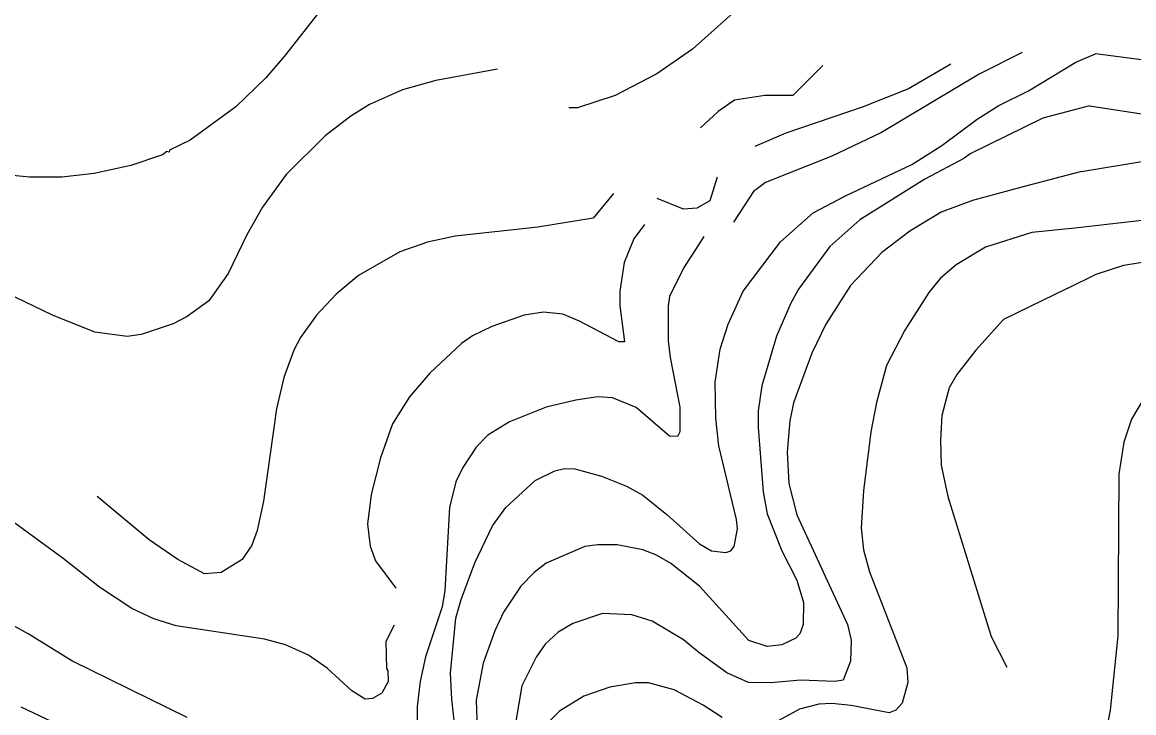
# Model space of a CAD drawing. Extents: x -662620 to -656370, y -1067090 to -1062990.
# Drawn here: x -661271.5 to -660925.4, y -1064586.3 to -1064371.3 of the extents above; entities that cross this region are included whole.
import ezdxf

# ---------------------------------------------------------------- set-up
doc = ezdxf.new("R2010")
doc.units = 0
doc.layers.add('VRSTEVNICE_ZDŮRAZNĚNÁ', color=7, linetype='Continuous')
doc.layers.add('VRSTEVNICE_ZÁKLADNÍ', color=7, linetype='Continuous')

msp = doc.modelspace()

# ---------------------------------------------------------------- linework, layer by layer
at = {"layer": 'VRSTEVNICE_ZDŮRAZNĚNÁ'}
for points in [[(-661022.21, -1064384.83), (-661031.52, -1064394.07), (-661040.31, -1064394.07), (-661049.7, -1064395.62), (-661054.8, -1064399.09), (-661060.34, -1064404.19)], [(-660941.65, -1064417.76), (-660921.06, -1064414.39)], [(-660941.65, -1064417.76), (-660960.21, -1064422.62), (-660975.57, -1064426.76), (-660985.32, -1064430.48), (-660995.07, -1064436.36), (-661003.81, -1064442.96), (-661013.56, -1064453.28), (-661021.3, -1064465.32), (-661025.6, -1064474.35), (-661031.33, -1064489.83), (-661032.48, -1064495.42), (-661033.34, -1064505.17), (-661032.77, -1064514.92), (-661030.33, -1064524.67), (-661014.56, -1064558.79), (-661013.41, -1064563.66), (-661013.56, -1064570.25), (-661015.85, -1064576.13), (-661018.43, -1064576.56), (-661029.18, -1064576.13), (-661038.36, -1064576.99), (-661045.38, -1064576.85), (-661052.12, -1064573.84), (-661060.86, -1064567.53), (-661065.6, -1064563.52), (-661075.34, -1064557.78), (-661081.65, -1064555.78), (-661090.83, -1064555.35), (-661100, -1064558.5), (-661104.59, -1064561.22), (-661108.6, -1064564.95), (-661111.47, -1064568.96), (-661115.91, -1064577.85), (-661118.64, -1064593.77)], [(-661055.09, -1064419.56), (-661057.38, -1064426.95), (-661061.45, -1064429.24), (-661065.58, -1064429.46), (-661073.79, -1064426.21)], [(-661087.38, -1064424.59), (-661093.73, -1064432.35), (-661110.9, -1064435.07), (-661136.7, -1064437.94), (-661145.3, -1064439.8), (-661153.9, -1064442.81), (-661166.8, -1064450.12), (-661173.68, -1064456), (-661179.85, -1064462.45), (-661184.87, -1064469.48), (-661186.87, -1064473.35), (-661190.03, -1064481.95), (-661192.32, -1064491.7), (-661196.33, -1064520.37), (-661198.34, -1064529.54), (-661199.92, -1064534.13), (-661202.93, -1064538.57), (-661209.52, -1064542.59), (-661214.68, -1064543.02), (-661223, -1064538.57), (-661231.89, -1064532.41), (-661248.08, -1064518.93)]]:
    msp.add_lwpolyline(points, dxfattribs=at)
at = {"layer": 'VRSTEVNICE_ZÁKLADNÍ'}
for points in [[(-660931.37, -1064331.45), (-660954.64, -1064342.18), (-660961.81, -1064345.19), (-660967.54, -1064346.77), (-660976.14, -1064348.2), (-660983.31, -1064348.63), (-660999.08, -1064347.91), (-661009.11, -1064348.2), (-661017.72, -1064349.63), (-661023.45, -1064351.5), (-661030.62, -1064354.79), (-661046.24, -1064364.97), (-661062.73, -1064379.74), (-661073.91, -1064387.34), (-661086.81, -1064394.07), (-661098.57, -1064397.94), (-661101.29, -1064397.94)], [(-660931.37, -1064331.45), (-660954.64, -1064342.18), (-660961.81, -1064345.19), (-660967.54, -1064346.77), (-660976.14, -1064348.2), (-660983.31, -1064348.63), (-660999.08, -1064347.91), (-661009.11, -1064348.2), (-661017.72, -1064349.63), (-661023.45, -1064351.5), (-661030.62, -1064354.79), (-661046.24, -1064364.97), (-661062.73, -1064379.74), (-661073.91, -1064387.34), (-661086.81, -1064394.07), (-661098.57, -1064397.94), (-661101.29, -1064397.94)], [(-661167.38, -1064353.22), (-661189.88, -1064382.03), (-661195.62, -1064388.63), (-661204.93, -1064397.66), (-661219.13, -1064407.98), (-661225.58, -1064411.13), (-661225.72, -1064411.71), (-661226.44, -1064411.56), (-661227.73, -1064412.57), (-661237.62, -1064415.86), (-661249.09, -1064418.44), (-661259.12, -1064419.59), (-661269.16, -1064419.59), (-661280.63, -1064418.44)], [(-661167.38, -1064353.22), (-661189.88, -1064382.03), (-661195.62, -1064388.63), (-661204.93, -1064397.66), (-661219.13, -1064407.98), (-661225.58, -1064411.13), (-661225.72, -1064411.71), (-661226.44, -1064411.56), (-661227.73, -1064412.57), (-661237.62, -1064415.86), (-661249.09, -1064418.44), (-661259.12, -1064419.59), (-661269.16, -1064419.59), (-661280.63, -1064418.44)], [(-660780.7, -1064368.94), (-660812.14, -1064378.37), (-660827.58, -1064381.8), (-660853.31, -1064385.52), (-660868.75, -1064386.95), (-660892.76, -1064386.95), (-660937.3, -1064381.18)], [(-660780.7, -1064368.94), (-660812.14, -1064378.37), (-660827.58, -1064381.8), (-660853.31, -1064385.52), (-660868.75, -1064386.95), (-660892.76, -1064386.95), (-660937.3, -1064381.18)], [(-661132.26, -1064631.04), (-661137.7, -1064582.01), (-661138.13, -1064573.98), (-661136.41, -1064556.78), (-661134.84, -1064551.05), (-661130.53, -1064539.58), (-661125.09, -1064528.11), (-661120.93, -1064522.37), (-661111.76, -1064513.92), (-661105.59, -1064510.91), (-661102.58, -1064510.19), (-661099.43, -1064510.33), (-661091.11, -1064512.63), (-661083.37, -1064515.78), (-661078.21, -1064518.5), (-661070.75, -1064524.53), (-661060.58, -1064533.7), (-661056.85, -1064535.85), (-661052.41, -1064536.42), (-661050.83, -1064535.85), (-661049.83, -1064534.56), (-661048.82, -1064528.97), (-661049.11, -1064526.1), (-661054.56, -1064503.17), (-661055.56, -1064494.56), (-661055.7, -1064483.38), (-661054.13, -1064473.06), (-661051.69, -1064465.32), (-661046.96, -1064455), (-661035.35, -1064439.66), (-661025.17, -1064430.63), (-661015.13, -1064425.32), (-660994.49, -1064415.58), (-660985.17, -1064409.7), (-660974.14, -1064401.53), (-660967.4, -1064397.23), (-660958.22, -1064392.64), (-660943.46, -1064383.75), (-660937.3, -1064381.18)], [(-661132.26, -1064631.04), (-661137.7, -1064582.01), (-661138.13, -1064573.98), (-661136.41, -1064556.78), (-661134.84, -1064551.05), (-661130.53, -1064539.58), (-661125.09, -1064528.11), (-661120.93, -1064522.37), (-661111.76, -1064513.92), (-661105.59, -1064510.91), (-661102.58, -1064510.19), (-661099.43, -1064510.33), (-661091.11, -1064512.63), (-661083.37, -1064515.78), (-661078.21, -1064518.5), (-661070.75, -1064524.53), (-661060.58, -1064533.7), (-661056.85, -1064535.85), (-661052.41, -1064536.42), (-661050.83, -1064535.85), (-661049.83, -1064534.56), (-661048.82, -1064528.97), (-661049.11, -1064526.1), (-661054.56, -1064503.17), (-661055.56, -1064494.56), (-661055.7, -1064483.38), (-661054.13, -1064473.06), (-661051.69, -1064465.32), (-661046.96, -1064455), (-661035.35, -1064439.66), (-661025.17, -1064430.63), (-661015.13, -1064425.32), (-660994.49, -1064415.58), (-660985.17, -1064409.7), (-660974.14, -1064401.53), (-660967.4, -1064397.23), (-660958.22, -1064392.64), (-660943.46, -1064383.75), (-660937.3, -1064381.18)], [(-660960.17, -1064380.76), (-660973.56, -1064387.48), (-661003.95, -1064405.68), (-661019.44, -1064413), (-661040.08, -1064421.17), (-661043.81, -1064424.03), (-661049.97, -1064433.5)], [(-660960.17, -1064380.76), (-660973.56, -1064387.48), (-661003.95, -1064405.68), (-661019.44, -1064413), (-661040.08, -1064421.17), (-661043.81, -1064424.03), (-661049.97, -1064433.5)], [(-660939.22, -1064397.31), (-660910.77, -1064401.67), (-660898.19, -1064401.96), (-660881.04, -1064400.24), (-660850.16, -1064393.81), (-660789.85, -1064384.23), (-660777.84, -1064383.09), (-660771.27, -1064385.23), (-660765.69, -1064388.81), (-660759.97, -1064395.1), (-660755.4, -1064403.96), (-660752.97, -1064413.96), (-660753.4, -1064423.97), (-660754.97, -1064432.55), (-660760.26, -1064448.84), (-660763.55, -1064456.7)], [(-660939.22, -1064397.31), (-660910.77, -1064401.67), (-660898.19, -1064401.96), (-660881.04, -1064400.24), (-660850.16, -1064393.81), (-660789.85, -1064384.23), (-660777.84, -1064383.09), (-660771.27, -1064385.23), (-660765.69, -1064388.81), (-660759.97, -1064395.1), (-660755.4, -1064403.96), (-660752.97, -1064413.96), (-660753.4, -1064423.97), (-660754.97, -1064432.55), (-660760.26, -1064448.84), (-660763.55, -1064456.7)], [(-661123.51, -1064385.96), (-661142.72, -1064389.49), (-661153.04, -1064392.35), (-661163.36, -1064396.94), (-661169.1, -1064400.52), (-661177.12, -1064406.69), (-661189.31, -1064418.73), (-661196.62, -1064428.91), (-661201.49, -1064437.51), (-661207.37, -1064449.55), (-661213.39, -1064458.01), (-661220.13, -1064462.88), (-661224.43, -1064465.18), (-661234.47, -1064468.47), (-661238.77, -1064469.19), (-661248.8, -1064467.76), (-661261.99, -1064462.45), (-661282.35, -1064452.7)], [(-661123.51, -1064385.96), (-661142.72, -1064389.49), (-661153.04, -1064392.35), (-661163.36, -1064396.94), (-661169.1, -1064400.52), (-661177.12, -1064406.69), (-661189.31, -1064418.73), (-661196.62, -1064428.91), (-661201.49, -1064437.51), (-661207.37, -1064449.55), (-661213.39, -1064458.01), (-661220.13, -1064462.88), (-661224.43, -1064465.18), (-661234.47, -1064468.47), (-661238.77, -1064469.19), (-661248.8, -1064467.76), (-661261.99, -1064462.45), (-661282.35, -1064452.7)], [(-660982.35, -1064384.38), (-660995.5, -1064392.07), (-661009.69, -1064397.66), (-661033.77, -1064405.83), (-661043.38, -1064409.99)], [(-660982.35, -1064384.38), (-660995.5, -1064392.07), (-661009.69, -1064397.66), (-661033.77, -1064405.83), (-661043.38, -1064409.99)], [(-660939.22, -1064397.31), (-660953.76, -1064401.15), (-660976.35, -1064412.24), (-660978.29, -1064413.71), (-660990.48, -1064420.16), (-661010.69, -1064432.78), (-661020.01, -1064441.09), (-661029.76, -1064454.43), (-661032.19, -1064458.73), (-661036.64, -1064469.05), (-661041.23, -1064484.53), (-661042.37, -1064492.27), (-661042.37, -1064497.43), (-661040.8, -1064517.5), (-661039.5, -1064524.38), (-661034.92, -1064535.85), (-661030.33, -1064545.02), (-661028.18, -1064551.91), (-661028.32, -1064558.79), (-661029.33, -1064561.65), (-661030.62, -1064563.09), (-661034.92, -1064565.09), (-661039.5, -1064565.67), (-661045.24, -1064563.8), (-661060.58, -1064546.89), (-661069.61, -1064539.72), (-661074.2, -1064537.14), (-661078.21, -1064535.56), (-661086.24, -1064533.99), (-661092.26, -1064533.99), (-661096.27, -1064534.56), (-661108.32, -1064539.72), (-661112.04, -1064542.59), (-661116.2, -1064546.89), (-661121.65, -1064554.92), (-661124.37, -1064560.79), (-661127.95, -1064570.83), (-661130.1, -1064582.3), (-661129.82, -1064591.47)], [(-660939.22, -1064397.31), (-660953.76, -1064401.15), (-660976.35, -1064412.24), (-660978.29, -1064413.71), (-660990.48, -1064420.16), (-661010.69, -1064432.78), (-661020.01, -1064441.09), (-661029.76, -1064454.43), (-661032.19, -1064458.73), (-661036.64, -1064469.05), (-661041.23, -1064484.53), (-661042.37, -1064492.27), (-661042.37, -1064497.43), (-661040.8, -1064517.5), (-661039.5, -1064524.38), (-661034.92, -1064535.85), (-661030.33, -1064545.02), (-661028.18, -1064551.91), (-661028.32, -1064558.79), (-661029.33, -1064561.65), (-661030.62, -1064563.09), (-661034.92, -1064565.09), (-661039.5, -1064565.67), (-661045.24, -1064563.8), (-661060.58, -1064546.89), (-661069.61, -1064539.72), (-661074.2, -1064537.14), (-661078.21, -1064535.56), (-661086.24, -1064533.99), (-661092.26, -1064533.99), (-661096.27, -1064534.56), (-661108.32, -1064539.72), (-661112.04, -1064542.59), (-661116.2, -1064546.89), (-661121.65, -1064554.92), (-661124.37, -1064560.79), (-661127.95, -1064570.83), (-661130.1, -1064582.3), (-661129.82, -1064591.47)], [(-661077.77, -1064434.3), (-661081.02, -1064438.75), (-661084.09, -1064446.11), (-661085.38, -1064455), (-661085.38, -1064459.59), (-661083.94, -1064470.77), (-661085.67, -1064470.77), (-661097.99, -1064464.32), (-661103.15, -1064462.17), (-661109.17, -1064461.59), (-661115.2, -1064462.45), (-661125.23, -1064466.04), (-661131.25, -1064468.9), (-661134.69, -1064471.34), (-661144.58, -1064480.52), (-661150.89, -1064487.97), (-661156.2, -1064496.28), (-661159.92, -1064506.89), (-661162.79, -1064518.36), (-661163.94, -1064527.54), (-661163.08, -1064534.42), (-661161.5, -1064539), (-661155.19, -1064547.46)], [(-661077.77, -1064434.3), (-661081.02, -1064438.75), (-661084.09, -1064446.11), (-661085.38, -1064455), (-661085.38, -1064459.59), (-661083.94, -1064470.77), (-661085.67, -1064470.77), (-661097.99, -1064464.32), (-661103.15, -1064462.17), (-661109.17, -1064461.59), (-661115.2, -1064462.45), (-661125.23, -1064466.04), (-661131.25, -1064468.9), (-661134.69, -1064471.34), (-661144.58, -1064480.52), (-661150.89, -1064487.97), (-661156.2, -1064496.28), (-661159.92, -1064506.89), (-661162.79, -1064518.36), (-661163.94, -1064527.54), (-661163.08, -1064534.42), (-661161.5, -1064539), (-661155.19, -1064547.46)], [(-660943.76, -1064435.44), (-660957.14, -1064436.74), (-660971.56, -1064441.38), (-660980.73, -1064446.83), (-660985.6, -1064450.98), (-660989.19, -1064455.43), (-660996.64, -1064467.18), (-661002.38, -1064478.22), (-661005.53, -1064489.69), (-661007.25, -1064498.86), (-661009.54, -1064517.21), (-661010.26, -1064528.68), (-661009.54, -1064535.56), (-661007.68, -1064542.44), (-660996.07, -1064572.26), (-660995.78, -1064576.85), (-660997.5, -1064583.3), (-660999.51, -1064585.45), (-661001.52, -1064586.31), (-661013.41, -1064584.02), (-661019.44, -1064583.44), (-661023.45, -1064583.59), (-661029.47, -1064585.16), (-661039.5, -1064590.61)], [(-660943.76, -1064435.44), (-660957.14, -1064436.74), (-660971.56, -1064441.38), (-660980.73, -1064446.83), (-660985.6, -1064450.98), (-660989.19, -1064455.43), (-660996.64, -1064467.18), (-661002.38, -1064478.22), (-661005.53, -1064489.69), (-661007.25, -1064498.86), (-661009.54, -1064517.21), (-661010.26, -1064528.68), (-661009.54, -1064535.56), (-661007.68, -1064542.44), (-660996.07, -1064572.26), (-660995.78, -1064576.85), (-660997.5, -1064583.3), (-660999.51, -1064585.45), (-661001.52, -1064586.31), (-661013.41, -1064584.02), (-661019.44, -1064583.44), (-661023.45, -1064583.59), (-661029.47, -1064585.16), (-661039.5, -1064590.61)], [(-660921.92, -1064432.97), (-660943.76, -1064435.44)], [(-660921.92, -1064432.97), (-660943.76, -1064435.44)], [(-661059.26, -1064438.05), (-661065.55, -1064447.89), (-661069.9, -1064456.72), (-661070.33, -1064459.59), (-661070.33, -1064470.48), (-661069.75, -1064475.64), (-661066.74, -1064491.12), (-661066.74, -1064498.86), (-661067.46, -1064500.3), (-661069.9, -1064500.15), (-661080.36, -1064491.27), (-661087.67, -1064488.26), (-661092.26, -1064487.97), (-661099.14, -1064488.97), (-661108.32, -1064491.12), (-661119.78, -1064495.71), (-661126.52, -1064499.87), (-661130.1, -1064503.6), (-661134.26, -1064509.9), (-661136.41, -1064514.35), (-661138.42, -1064522.37), (-661139.85, -1064548.18), (-661140.71, -1064553.34), (-661145.87, -1064568.82), (-661147.59, -1064576.56), (-661148.45, -1064584.3), (-661148.45, -1064592.33)], [(-661059.26, -1064438.05), (-661065.55, -1064447.89), (-661069.9, -1064456.72), (-661070.33, -1064459.59), (-661070.33, -1064470.48), (-661069.75, -1064475.64), (-661066.74, -1064491.12), (-661066.74, -1064498.86), (-661067.46, -1064500.3), (-661069.9, -1064500.15), (-661080.36, -1064491.27), (-661087.67, -1064488.26), (-661092.26, -1064487.97), (-661099.14, -1064488.97), (-661108.32, -1064491.12), (-661119.78, -1064495.71), (-661126.52, -1064499.87), (-661130.1, -1064503.6), (-661134.26, -1064509.9), (-661136.41, -1064514.35), (-661138.42, -1064522.37), (-661139.85, -1064548.18), (-661140.71, -1064553.34), (-661145.87, -1064568.82), (-661147.59, -1064576.56), (-661148.45, -1064584.3), (-661148.45, -1064592.33)], [(-660945.98, -1064454.08), (-660937.07, -1064449.7), (-660928.49, -1064446.98), (-660906.19, -1064443.27)], [(-660945.98, -1064454.08), (-660937.07, -1064449.7), (-660928.49, -1064446.98), (-660906.19, -1064443.27)], [(-660945.98, -1064454.08), (-660965.97, -1064463.88), (-660974.57, -1064473.35), (-660980.44, -1064480.95), (-660982.88, -1064485.1), (-660985.17, -1064493.7), (-660985.6, -1064501.45), (-660985.32, -1064509.19), (-660983.31, -1064518.93), (-660969.84, -1064562.51), (-660964.96, -1064572.12)], [(-660945.98, -1064454.08), (-660965.97, -1064463.88), (-660974.57, -1064473.35), (-660980.44, -1064480.95), (-660982.88, -1064485.1), (-660985.17, -1064493.7), (-660985.6, -1064501.45), (-660985.32, -1064509.19), (-660983.31, -1064518.93), (-660969.84, -1064562.51), (-660964.96, -1064572.12)], [(-660922.49, -1064488.72), (-660926.06, -1064494.86), (-660928.49, -1064502.01), (-660930.06, -1064512.02), (-660930.35, -1064562.33), (-660932.78, -1064585.48), (-660935.21, -1064598.35), (-660939.99, -1064612.46), (-660946.36, -1064621.07), (-660953.08, -1064627.65), (-660957.37, -1064630.54), (-660967.4, -1064633.91)], [(-660922.49, -1064488.72), (-660926.06, -1064494.86), (-660928.49, -1064502.01), (-660930.06, -1064512.02), (-660930.35, -1064562.33), (-660932.78, -1064585.48), (-660935.21, -1064598.35), (-660939.99, -1064612.46), (-660946.36, -1064621.07), (-660953.08, -1064627.65), (-660957.37, -1064630.54), (-660967.4, -1064633.91)], [(-661155.63, -1064559.02), (-661158.3, -1064564.12), (-661158.08, -1064572.64), (-661157.63, -1064573.12), (-661157.48, -1064576.56), (-661159.49, -1064580.15), (-661162.36, -1064581.87), (-661164.65, -1064582.01), (-661168.81, -1064579.43), (-661176.55, -1064572.41), (-661182.29, -1064568.39), (-661189.45, -1064565.09), (-661196.05, -1064563.37), (-661223.57, -1064559.22), (-661230.45, -1064557.07), (-661237.33, -1064553.77), (-661247.37, -1064547.17), (-661258.69, -1064538.29), (-661287.08, -1064517.64)], [(-661155.63, -1064559.02), (-661158.3, -1064564.12), (-661158.08, -1064572.64), (-661157.63, -1064573.12), (-661157.48, -1064576.56), (-661159.49, -1064580.15), (-661162.36, -1064581.87), (-661164.65, -1064582.01), (-661168.81, -1064579.43), (-661176.55, -1064572.41), (-661182.29, -1064568.39), (-661189.45, -1064565.09), (-661196.05, -1064563.37), (-661223.57, -1064559.22), (-661230.45, -1064557.07), (-661237.33, -1064553.77), (-661247.37, -1064547.17), (-661258.69, -1064538.29), (-661287.08, -1064517.64)], [(-661220.13, -1064587.74), (-661255.97, -1064570.11), (-661269.59, -1064561.65), (-661283.49, -1064554.06)], [(-661220.13, -1064587.74), (-661255.97, -1064570.11), (-661269.59, -1064561.65), (-661283.49, -1064554.06)], [(-661053.55, -1064587.74), (-661059.43, -1064583.87), (-661068.46, -1064579.14), (-661076.49, -1064576.99), (-661080.5, -1064576.99), (-661088.53, -1064578.28), (-661096.56, -1064581.15), (-661104.16, -1064585.74), (-661108.31, -1064589.89)], [(-661053.55, -1064587.74), (-661059.43, -1064583.87), (-661068.46, -1064579.14), (-661076.49, -1064576.99), (-661080.5, -1064576.99), (-661088.53, -1064578.28), (-661096.56, -1064581.15), (-661104.16, -1064585.74), (-661108.31, -1064589.89)], [(-661271.88, -1064584.45), (-661262.28, -1064589.03)], [(-661271.88, -1064584.45), (-661262.28, -1064589.03)]]:
    msp.add_lwpolyline(points, dxfattribs=at)

doc.saveas('drawing.dxf')
